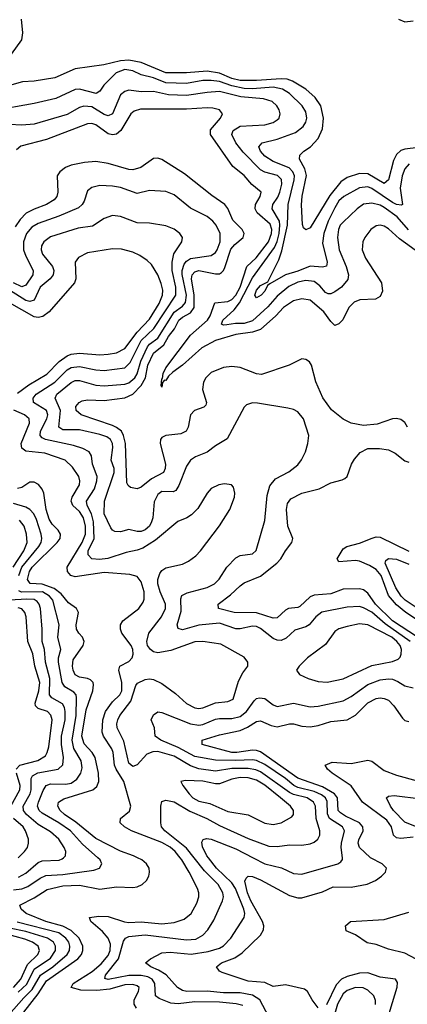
# Model space of a CAD drawing. Header units: inches. Extents: x 1308407 to 1441228, y 959628 to 1036311.
# Tile 462 of 656: x 1384240 to 1386122, y 989289 to 994068. Entities that reach past the tile are written whole.
import ezdxf

# ---------------------------------------------------------------- set-up
doc = ezdxf.new("R2010")
doc.units = ezdxf.units.IN
doc.header["$MEASUREMENT"] = 0
doc.layers.add('B3988', color=7, linetype='Continuous')
doc.layers.add('B3989', color=7, linetype='Continuous')

msp = doc.modelspace()

# ---------------------------------------------------------------- linework, layer by layer
at = {"layer": 'B3988', "color": 5}
for points, elevation in [([(1384210, 989844.9), (1384250, 989848.6), (1384280, 989860), (1384338.8, 989901.2), (1384366.9, 989913.1), (1384450, 989918.6), (1384600.7, 989939.3), (1384626.9, 989950), (1384639.2, 989970), (1384630.8, 989990), (1384619.6, 990000)], 2940), ([(1384234.4, 989905.6), (1384270, 989924.7), (1384330, 989977.5), (1384350, 989984.4), (1384431.9, 989988.1), (1384446, 989994), (1384452.2, 990000)], 2960), ([(1384260.7, 989250), (1384330, 989340.2), (1384370, 989402.4), (1384523, 989510), (1384539.6, 989530), (1384547.3, 989550), (1384546.5, 989570), (1384528.5, 989610), (1384490, 989647.3), (1384450, 989667.2), (1384366.7, 989690), (1384271.3, 989730), (1384247.5, 989750), (1384240.3, 989770), (1384310, 989805.5), (1384373.6, 989846.4), (1384450, 989864.4), (1384530, 989867.2), (1384630, 989847.5), (1384710, 989858.6), (1384790, 989855), (1384810, 989859.1), (1384834.5, 989870), (1384855.5, 989890), (1384867, 989910), (1384870.6, 989930), (1384868.2, 989950), (1384856.2, 989970), (1384833.2, 989990), (1384812.9, 990000)], 2920), ([(1384807.8, 989270), (1384796.4, 989290), (1384796.7, 989310), (1384816.9, 989350), (1384820.4, 989370), (1384810, 989379), (1384790, 989385.4), (1384750, 989383.4), (1384678, 989362), (1384615, 989355), (1384537.4, 989357.4), (1384489.8, 989370), (1384500.5, 989390), (1384591.6, 989448.4), (1384635.6, 989484.4), (1384670, 989525.5), (1384680.1, 989550), (1384680.9, 989580.9), (1384669.9, 989610), (1384642.2, 989642.2), (1384585, 989690), (1384579.6, 989710), (1384624, 989716), (1384670, 989714.1), (1384748.8, 989688.8), (1384770, 989686), (1384830, 989688.8), (1384930, 989679.5), (1384990, 989685.5), (1385038, 989702), (1385072.1, 989730), (1385100.4, 989779.6), (1385109.3, 989810), (1385109.9, 989830), (1385104, 989850), (1385062.7, 989930), (1385027.8, 989990), (1385019.8, 990000)], 2880), ([(1385322.8, 989282.8), (1385291.6, 989291.6), (1385210, 989299.7), (1385090, 989300.4), (1385010, 989290.4), (1384973.9, 989293.9), (1384916.6, 989316.6), (1384899.5, 989330), (1384897, 989390), (1384883.6, 989410), (1384862.1, 989422.1), (1384830, 989428.9), (1384770, 989428.2), (1384670, 989409), (1384653.8, 989413.8), (1384656.3, 989430), (1384720.6, 989510), (1384744.6, 989595.4), (1384753.8, 989610), (1384770, 989618.3), (1384850, 989625.5), (1385050, 989601.1), (1385095.5, 989604.5), (1385130, 989623.7), (1385153.6, 989650), (1385183.2, 989696.8), (1385225.4, 989790), (1385229.3, 989810), (1385226.7, 989830), (1385203.9, 989870), (1385136.7, 989936.7), (1385086.6, 990000)], 2860), ([(1385450, 989228), (1385405.8, 989310), (1385370, 989333.2), (1385310, 989344.5), (1385230, 989345), (1385150, 989352.9), (1385051.3, 989351.3), (1385030, 989355.2), (1385006.5, 989370), (1384951.7, 989431.7), (1384914.6, 989454.6), (1384876.8, 989470), (1384851.1, 989490), (1384876, 989510), (1384930, 989538.7), (1384970, 989541.3), (1385072.3, 989532.3), (1385155.4, 989544.6), (1385210, 989561.5), (1385230, 989573.1), (1385265, 989610), (1385329.8, 989710), (1385332.5, 989730), (1385328.1, 989750), (1385287.5, 989850), (1385270, 989877.8), (1385194.9, 989950), (1385156.4, 990000)], 2840), ([(1385690, 989271.6), (1385659.8, 989310), (1385637.4, 989350), (1385622.5, 989362.5), (1385530, 989382.9), (1385470, 989374.8), (1385430, 989394.1), (1385350, 989400.7), (1385223.2, 989443.2), (1385209.7, 989450), (1385196.3, 989470), (1385220.5, 989490), (1385285.1, 989514.9), (1385321, 989539), (1385410, 989623.5), (1385424.6, 989650), (1385424.9, 989670), (1385418.5, 989690), (1385362.7, 989790), (1385345.5, 989830), (1385333.6, 989886.4), (1385339.1, 989900.9), (1385349.6, 989910), (1385370, 989908.7), (1385410, 989892.1), (1385550, 989815.9), (1385590, 989805), (1385610, 989804.7), (1385710, 989834.1), (1385762, 989858), (1385850, 989856.8), (1385927.6, 989872.4), (1385966.9, 989890), (1385996.8, 989910), (1386016.8, 989930), (1386020.4, 989950), (1385999.8, 989970), (1385943, 990000)], 2820), ([(1385373.9, 990000), (1385430, 989970.9), (1385510.6, 989950.6), (1385570, 989923.5), (1385610, 989919.8), (1385784.5, 989970), (1385799.9, 989980.1), (1385808, 989992), (1385806.9, 990000)], 2840), ([(1386192.7, 989492.7), (1386110, 989537.3), (1386030, 989556.9), (1385970, 989579.4), (1385927.4, 989587.4), (1385870, 989626.3), (1385825.8, 989645.8), (1385822, 989670), (1385846.6, 989690), (1386010, 989699.4), (1386130, 989735.9)], 2780), ([(1384162.6, 989210), (1384259.5, 989320.5), (1384300.1, 989359.9), (1384341.4, 989430), (1384400.5, 989470), (1384469.9, 989530), (1384481.5, 989550), (1384484, 989570), (1384478.6, 989590), (1384464.8, 989610), (1384430, 989635.1), (1384227.7, 989687.7)], 2940), ([(1384232.6, 989347.4), (1384274.1, 989385.9), (1384310, 989459.8), (1384390, 989513.3), (1384413.3, 989550), (1384414, 989570), (1384404.5, 989590), (1384374.5, 989610), (1384270, 989641.7), (1384190, 989658.5)], 2960), ([(1384210, 989369.8), (1384245.8, 989410), (1384277.7, 989482.3), (1384327.8, 989530), (1384336.7, 989550), (1384330.4, 989570), (1384303.1, 989590), (1384264.8, 989604.8), (1384171.2, 989630)], 2980), ([(1386011.7, 989170), (1386072.3, 989372.3), (1386073.7, 989393.7), (1386065.4, 989410), (1385990, 989420.7), (1385930, 989441.3), (1385890, 989439.8), (1385830, 989423.8), (1385802.9, 989410), (1385776.4, 989383.6), (1385730, 989285.3)], 2820), ([(1385966.9, 989286.9), (1385967.5, 989307.5), (1385959.5, 989330), (1385930, 989357.5), (1385908, 989368), (1385870, 989370.3), (1385830, 989356.2), (1385810, 989338.8), (1385783.3, 989290), (1385760.9, 989210)], 2840)]:
    msp.add_lwpolyline(points, dxfattribs=dict(at, elevation=elevation))
at = {"layer": 'B3989', "color": 5}
for points, elevation in [([(1384200.2, 993899.8), (1384250.6, 993969.4), (1384256, 994004), (1384248.4, 994070)], 2720), ([(1386079.5, 994070), (1386110, 994057.6), (1386150, 994061.5)], 2720), ([(1386230, 993454.3), (1386110, 993439.9), (1386090, 993433.3), (1386070, 993412.8), (1386055.4, 993384.6), (1386030, 993289.8), (1386010, 993272.4), (1385930, 993319.5), (1385890, 993320.6), (1385830, 993302.3), (1385800, 993280), (1385745.1, 993214.9), (1385650, 993057.2), (1385630, 993048), (1385618, 993058), (1385613.6, 993073.6), (1385608.3, 993168.3), (1385611.8, 993211.8), (1385632.1, 993312.1), (1385624.5, 993344.5), (1385599.1, 993390), (1385599.4, 993410), (1385620.3, 993430), (1385652.1, 993450), (1385689.2, 993490.8), (1385710, 993538), (1385715.9, 993590), (1385701.9, 993650), (1385675.3, 993690), (1385629.7, 993729.7), (1385564.1, 993770), (1385538.4, 993778.4), (1385510, 993781.2), (1385390, 993772), (1385310, 993773.1), (1385270, 993781.7), (1385210, 993808.2), (1385150, 993817.7), (1385050, 993810), (1384950, 993809), (1384830, 993860.4), (1384770, 993871), (1384730, 993868.5), (1384648.8, 993848.8), (1384510, 993828.4), (1384410, 993784.9), (1384310, 993769.8), (1384253.4, 993766.6), (1384190, 993748.1)], 2720), ([(1386131.3, 993368.7), (1386110, 993343.4), (1386097.7, 993310), (1386086.9, 993250), (1386098.9, 993170), (1386093.4, 993166.6), (1386070, 993170.3), (1386050, 993180.2), (1385950, 993249), (1385930, 993256.2), (1385890, 993251.8), (1385813.7, 993210), (1385790, 993187.9), (1385770, 993155), (1385737.3, 993090), (1385717.3, 993030), (1385710, 992982.8), (1385733.3, 992890), (1385729.4, 992870.6), (1385710, 992865.9), (1385650, 992871.3), (1385590, 992846.6), (1385530.8, 992829.2), (1385453.9, 992786.1), (1385443.1, 992776.9), (1385430.1, 992750), (1385412.2, 992730), (1385390, 992718), (1385382, 992730), (1385390, 992755.3), (1385410, 992777.5), (1385444.6, 992795.4), (1385497.9, 992902.1), (1385513.6, 992946.4), (1385540.7, 993070), (1385542.9, 993170), (1385573.2, 993290), (1385573.7, 993310), (1385566.8, 993330), (1385548.1, 993348.1), (1385470, 993378.7), (1385430, 993406), (1385408.6, 993430), (1385401.4, 993450), (1385417.4, 993470), (1385490, 993488.5), (1385579.2, 993520.8), (1385616.1, 993550), (1385629.3, 993570), (1385634.8, 993590), (1385630, 993621.1), (1385612.2, 993650), (1385550, 993709.1), (1385516.5, 993730), (1385470, 993740.2), (1385370, 993731.3), (1385330, 993733.1), (1385270, 993746.5), (1385210, 993767.1), (1385170, 993773.1), (1385130, 993772), (1385050, 993758.1), (1384950, 993761.4), (1384890, 993785.8), (1384830, 993800.3), (1384790, 993819.4), (1384750, 993826.1), (1384708, 993810), (1384649.4, 993750.6), (1384630, 993720.3), (1384611.3, 993708.7), (1384530, 993731.1), (1384510, 993729.1), (1384414.9, 993685.1), (1384310, 993660.8), (1384110, 993624.6)], 2740), ([(1386128.4, 993048.4), (1386073.3, 993110), (1386010, 993155.5), (1385990, 993166.7), (1385950, 993176.6), (1385910, 993171.5), (1385878.5, 993150), (1385810, 993085.2), (1385796.2, 993070), (1385787.3, 993050), (1385782.9, 993010), (1385790.5, 992950), (1385825.9, 992870), (1385836.8, 992830), (1385833.6, 992806.4), (1385802.8, 992770), (1385770, 992746.1), (1385750, 992736.6), (1385737.8, 992737.8), (1385724.1, 992744.1), (1385696.5, 992776.5), (1385670, 992796.3), (1385630, 992802.3), (1385590, 992793.4), (1385546.9, 992773.1), (1385490, 992725.8), (1385445.4, 992674.6), (1385370, 992605.4), (1385330, 992593.3), (1385287.1, 992592.9), (1385245.9, 992585.9), (1385230, 992585.2), (1385219.7, 992590), (1385226.9, 992610), (1385280.9, 992659.1), (1385307.4, 992692.6), (1385370, 992815.5), (1385477.4, 992962.6), (1385489.7, 992990.3), (1385499.2, 993030), (1385503.6, 993070), (1385500.9, 993090), (1385465.8, 993150), (1385469.9, 993170), (1385494, 993206), (1385502.8, 993230), (1385512.1, 993270), (1385511.3, 993291.3), (1385491.4, 993311.4), (1385430, 993326.8), (1385410, 993339.4), (1385325.3, 993425.3), (1385289.9, 993470), (1385269.9, 993510), (1385277, 993530), (1385310, 993550.1), (1385430, 993557.1), (1385470, 993568.9), (1385490, 993581.5), (1385499.8, 993590), (1385504.8, 993610), (1385499.8, 993630), (1385488.2, 993650), (1385465.6, 993670), (1385423.9, 993683.9), (1385314, 993694), (1385210, 993718.7), (1385150, 993715), (1385050, 993699.5), (1384963.2, 993703.2), (1384890, 993719.2), (1384830, 993718.2), (1384770, 993725.3), (1384750, 993719.2), (1384730, 993703.7), (1384690, 993610.7), (1384670, 993600.7), (1384650, 993607.8), (1384590, 993644.9), (1384551.9, 993648.1), (1384530, 993641.9), (1384470, 993607.4), (1384310, 993560.9), (1384250, 993554.9), (1384190, 993558.4)], 2760), ([(1386190, 992927.9), (1386084.4, 993004.4), (1386030, 993052.9), (1386010, 993065), (1385990.2, 993069.8), (1385970, 993067), (1385944.7, 993050), (1385915.6, 993010), (1385906, 992990), (1385902.1, 992950), (1385918.8, 992910), (1385997, 992790), (1386001.5, 992750), (1385990, 992724.5), (1385968.1, 992711.9), (1385891.3, 992708.7), (1385863.2, 992696.8), (1385838.2, 992670), (1385809, 992611), (1385790, 992590.9), (1385770, 992583.1), (1385750, 992602.7), (1385716.2, 992650), (1385650, 992705.5), (1385610, 992712.7), (1385570, 992702.5), (1385520.4, 992670), (1385483.9, 992630), (1385410, 992563.4), (1385369.8, 992550.2), (1385290, 992540.2), (1385190, 992510.9), (1385125.1, 992474.9), (1385030.1, 992390), (1384983.1, 992356.9), (1384962.7, 992337.3), (1384950, 992316.8), (1384942.4, 992317.6), (1384933.6, 992306.4), (1384930, 992284.8), (1384926.5, 992290), (1384930, 992324), (1384934.2, 992325.8), (1384937.5, 992350), (1384950, 992378.1), (1385070, 992535.9), (1385151.6, 992610), (1385164.4, 992630), (1385187.4, 992692.6), (1385250, 992699.7), (1385270, 992709.5), (1385289.4, 992730.6), (1385311.1, 992770), (1385342.6, 992870), (1385388.2, 992911.8), (1385448.3, 992990), (1385462.5, 993030), (1385463.9, 993050), (1385455.8, 993075.8), (1385393.5, 993130), (1385383.1, 993150), (1385384.8, 993170), (1385408.1, 993210), (1385412.1, 993230), (1385367.9, 993267.9), (1385330, 993311.2), (1385274.7, 993354.7), (1385165.8, 993510), (1385166.6, 993533.4), (1385215.8, 993590), (1385225.1, 993610), (1385209.6, 993630), (1385178.6, 993638.6), (1385150, 993640.4), (1385050, 993633.1), (1384826.6, 993633.4), (1384796.5, 993623.5), (1384779.5, 993610), (1384731, 993530), (1384710, 993511.8), (1384690, 993508.6), (1384670, 993514.1), (1384610, 993557.1), (1384590, 993563.2), (1384570, 993562.1), (1384370, 993486.5), (1384245.5, 993454.5), (1384223.9, 993436.1)], 2780), ([(1386122.6, 992090), (1386110, 992112), (1386090, 992126.6), (1386070, 992132), (1386050, 992129.6), (1385976.2, 992103.8), (1385910, 992098.6), (1385850, 992109.2), (1385810, 992127.9), (1385754.1, 992174.1), (1385712.1, 992232.1), (1385677.5, 992310), (1385656.2, 992390), (1385646.4, 992406.4), (1385630, 992419.1), (1385610, 992421), (1385548.8, 992391.2), (1385414.2, 992345.8), (1385390, 992348.7), (1385310, 992380.2), (1385270, 992384.7), (1385230, 992379.4), (1385170, 992355.3), (1385143.5, 992330), (1385132.5, 992307.5), (1385127.7, 992272.3), (1385146.4, 992210), (1385143.6, 992196.4), (1385133.4, 992186.6), (1385089, 992170), (1385070.2, 992150), (1385058.8, 992090), (1385049, 992071), (1385022.4, 992057.6), (1384950, 992049), (1384930, 992039.8), (1384923.2, 992030), (1384922.4, 992010), (1384947.3, 991910), (1384947, 991890), (1384938.1, 991870), (1384880.4, 991839.6), (1384830, 991798), (1384809.8, 991789.8), (1384777.7, 991797.7), (1384766.7, 991806.7), (1384760.3, 991820.3), (1384753.1, 992010), (1384744.4, 992050), (1384733.8, 992070), (1384710, 992089), (1384690, 992097.9), (1384539.2, 992150), (1384514.2, 992170), (1384513.3, 992190), (1384528.3, 992210), (1384543, 992217), (1384570, 992222.1), (1384650, 992218.8), (1384750, 992231.7), (1384790, 992250.7), (1384830, 992291.5), (1384850.4, 992329.6), (1384862.1, 992390), (1384890, 992448.5), (1384940.7, 992490), (1384962.1, 992530), (1384992.1, 992567.9), (1385013.1, 992610), (1385030, 992624), (1385070, 992644.1), (1385087.2, 992670), (1385087.8, 992730), (1385073.5, 992810), (1385077.5, 992830), (1385090, 992844.4), (1385110, 992850.1), (1385190, 992834.9), (1385210, 992834.6), (1385219.3, 992840.7), (1385229.9, 992850.1), (1385235.9, 992864.1), (1385265.9, 992954.1), (1385284.3, 992975.7), (1385325.3, 993010), (1385329.9, 993030), (1385319.6, 993050), (1385274.6, 993094.6), (1385250.5, 993150.5), (1385236.6, 993170), (1385173.6, 993213.6), (1385039.8, 993319.8), (1384930, 993389.8), (1384910, 993395.3), (1384890, 993393.5), (1384827.7, 993350), (1384790, 993338.2), (1384770, 993340.2), (1384670, 993369.4), (1384610, 993378.8), (1384554.6, 993374.6), (1384490, 993361.9), (1384462.4, 993350), (1384434.4, 993330), (1384421.8, 993310), (1384424.8, 993230), (1384420.5, 993210), (1384407.1, 993192.9), (1384370.2, 993170), (1384310, 993148.7), (1384271.7, 993128.3), (1384241.7, 993098.3), (1384218.1, 993061.9)], 2820), ([(1386135.8, 991050), (1386015.1, 991135.1), (1385950, 991191.9), (1385910, 991213.7), (1385890, 991219.1), (1385830, 991216.6), (1385707.6, 991192.4), (1385677.7, 991170), (1385645.2, 991130), (1385630, 991120.8), (1385575.2, 991104.8), (1385534, 991066), (1385510, 991054.9), (1385490, 991055.5), (1385470, 991064.5), (1385410, 991112.3), (1385390, 991121.6), (1385370, 991124.5), (1385310, 991111.7), (1385290, 991111.6), (1385210, 991138.1), (1385110, 991128.4), (1385030, 991106.9), (1385010, 991113), (1385004.3, 991130), (1385023.4, 991196.6), (1385023, 991257), (1385027.1, 991272.9), (1385053.8, 991286.2), (1385150, 991311.9), (1385186.4, 991330), (1385208.5, 991351.5), (1385245.4, 991410), (1385290, 991455.2), (1385310, 991466.2), (1385370, 991475.6), (1385388, 991492), (1385430, 991637.3), (1385441.1, 991758.9), (1385454.5, 991805.5), (1385481.3, 991838.7), (1385547.1, 991872.9), (1385590, 991906.9), (1385608.6, 991931.4), (1385627.8, 991970), (1385639.3, 992010), (1385644.2, 992050), (1385617.2, 992130), (1385590, 992164), (1385570, 992175.8), (1385542.2, 992182.2), (1385393.9, 992206.1), (1385370, 992207.3), (1385341.6, 992198.4), (1385330, 992187), (1385247.2, 992032.8), (1385190, 991999.8), (1385151.1, 991968.9), (1385094.2, 991945.8), (1385070.1, 991929.9), (1385050, 991901.1), (1385013.5, 991806.5), (1384997.9, 991782.1), (1384984.6, 991775.4), (1384930, 991777.3), (1384910, 991762.6), (1384892.6, 991727.4), (1384886.1, 991650), (1384880.5, 991630), (1384870, 991609.9), (1384850, 991591.9), (1384830, 991584.1), (1384810, 991583.7), (1384770, 991592.8), (1384730, 991582.5), (1384702.8, 991582.8), (1384690, 991589.8), (1384681.9, 991601.9), (1384650, 991669.6), (1384652, 991730), (1384699.1, 991870), (1384698.2, 991890), (1384683.5, 991930), (1384691.6, 991991.6), (1384690.7, 992010), (1384680.7, 992030), (1384663.2, 992043.2), (1384630, 992054.4), (1384530, 992077), (1384450, 992076.2), (1384430.6, 992090), (1384438.2, 992170), (1384412, 992230), (1384420.1, 992250), (1384490, 992306.8), (1384510, 992315.8), (1384530, 992316.5), (1384610, 992293), (1384650, 992290.4), (1384750, 992299.1), (1384770, 992305.1), (1384799.2, 992330), (1384810.7, 992349.3), (1384828.7, 992410), (1384859.9, 992480.1), (1384870, 992493.1), (1384910, 992521.6), (1384990, 992648.4), (1385030, 992676.8), (1385044.4, 992695.6), (1385049.5, 992730.5), (1385029.3, 992830.7), (1385029.4, 992850.6), (1385039.4, 992880.6), (1385050, 992895.4), (1385070, 992907.9), (1385170, 992923.6), (1385190, 992937.3), (1385198.9, 992950), (1385213.4, 992990), (1385213.4, 993030), (1385194, 993070), (1385177.7, 993090), (1385150, 993112.7), (1385070, 993152.6), (1384990, 993217.3), (1384950, 993234.1), (1384870, 993238.6), (1384810, 993224.7), (1384730, 993252.5), (1384690, 993260.2), (1384630, 993262.4), (1384590, 993253.7), (1384570, 993236.9), (1384553.6, 993186.4), (1384543.2, 993170), (1384525.6, 993154.4), (1384430, 993113.7), (1384330, 993079.2), (1384299.7, 993060.3), (1384273.9, 993030), (1384259, 992990), (1384259.4, 992950), (1384270, 992919.8), (1384306, 992850), (1384303.6, 992830), (1384270, 992778.6), (1384250, 992771.4), (1384210, 992790)], 2840), ([(1385086.6, 990000), (1385050, 990046.4), (1384945.4, 990130), (1384929, 990150), (1384924.6, 990170), (1384924.6, 990250), (1384930, 990272.7), (1384950, 990280.2), (1384990, 990271.1), (1385066.2, 990226.2), (1385148.6, 990190), (1385210, 990156.6), (1385350, 990093), (1385450, 990055.9), (1385490, 990053.9), (1385550, 990062.3), (1385610, 990061.5), (1385650, 990067.3), (1385670, 990075.9), (1385687.4, 990090), (1385697, 990110), (1385696.5, 990130), (1385679, 990190), (1385675.6, 990250), (1385665.9, 990270), (1385635.9, 990290), (1385570, 990306.4), (1385550, 990316), (1385410, 990417.6), (1385386.7, 990426.7), (1385350, 990432.5), (1385270, 990432.9), (1385190, 990419.8), (1385110, 990431.8), (1385070, 990445.4), (1384990, 990492.6), (1384910, 990515.4), (1384885.9, 990514.1), (1384857.6, 990502.4), (1384810, 990451.4), (1384790, 990442.3), (1384770, 990458.9), (1384745.8, 990565.8), (1384713.2, 990630), (1384711.8, 990650), (1384716.5, 990670), (1384726.7, 990690), (1384780.2, 990759.8), (1384803.3, 990836.7), (1384812.6, 990847.4), (1384850, 990864.8), (1384870, 990868.7), (1384890, 990865.1), (1384930, 990845.4), (1384996.4, 990796.4), (1385050, 990748.9), (1385090, 990727.8), (1385110, 990724.2), (1385130, 990727.4), (1385190, 990752.2), (1385250, 990758.2), (1385276.2, 990770), (1385302.9, 990857.1), (1385323.3, 990896.7), (1385348, 990930), (1385348, 990950), (1385330, 990973.7), (1385216, 991036), (1385130, 991050.3), (1385090, 991047.8), (1384974, 991006), (1384910, 990995.2), (1384890, 991000.1), (1384875.4, 991010), (1384861.2, 991030), (1384857.4, 991050), (1384867.2, 991090), (1384928.8, 991170), (1384947.5, 991210), (1384947.6, 991230), (1384922.2, 991290), (1384911.5, 991330), (1384910.8, 991350), (1384920.5, 991379.5), (1384930, 991394.1), (1384950, 991407.6), (1385030, 991425.6), (1385060, 991440), (1385094.6, 991465.4), (1385117.7, 991490), (1385210, 991610.5), (1385259.7, 991690), (1385283.5, 991750), (1385284.7, 991770), (1385278, 991798), (1385268.7, 991810), (1385234.7, 991814.7), (1385206.8, 991810), (1385170, 991791.5), (1385150, 991769.6), (1385105.1, 991694.9), (1385075, 991665), (1385050.8, 991649.2), (1385007.6, 991632.4), (1384899.4, 991540.6), (1384837.3, 991502.7), (1384810, 991492.5), (1384757.8, 991482.2), (1384668.2, 991451.8), (1384627.2, 991447.2), (1384591.1, 991451.1), (1384572.5, 991470), (1384573.1, 991490), (1384602.2, 991550), (1384599, 991630), (1384588.5, 991668.5), (1384567.7, 991710), (1384565, 991730), (1384603.1, 991790), (1384615.1, 991830), (1384616.2, 991850), (1384594.3, 991910), (1384589.2, 991950), (1384578, 991970), (1384546.4, 991986.4), (1384501.6, 992001.6), (1384366, 992030), (1384350, 992038), (1384339, 992050), (1384340.6, 992070), (1384371.2, 992130), (1384376.1, 992150), (1384370, 992170.8), (1384307.2, 992210), (1384304.9, 992230), (1384320.7, 992250), (1384410, 992308.5), (1384470, 992368.9), (1384490, 992380.1), (1384530, 992383.9), (1384610, 992367.4), (1384650, 992364.8), (1384750, 992378.3), (1384776.6, 992403.4), (1384830, 992510.1), (1384891.4, 992568.6), (1384998.4, 992730), (1384998.5, 992770), (1384980.4, 992850), (1384980.4, 992890), (1384988.5, 992931.5), (1385027.8, 992990), (1385029.8, 993010), (1385017.3, 993030), (1384990, 993051.7), (1384950, 993066.3), (1384870, 993080.2), (1384810, 993082.3), (1384730, 993113.2), (1384690, 993117.3), (1384650, 993102), (1384594.2, 993065.8), (1384524.7, 993055.3), (1384390, 993013.5), (1384357.1, 992990), (1384345.6, 992970), (1384343.9, 992950), (1384350.1, 992930), (1384398.9, 992870), (1384406.1, 992850), (1384402.6, 992830), (1384387.4, 992810), (1384340.1, 992770), (1384310, 992706.5), (1384290, 992700.3), (1384270, 992705.3), (1384190, 992754.9)], 2860), ([(1384230, 992254.3), (1384284.7, 992295.3), (1384372.6, 992347.4), (1384431.6, 992408.4), (1384470, 992435.9), (1384490, 992443.7), (1384530, 992449), (1384630, 992441.1), (1384670, 992443.5), (1384710, 992450.1), (1384750, 992471), (1384809.8, 992550.2), (1384870, 992613.8), (1384917.9, 992690), (1384934.2, 992730), (1384935.3, 992755.3), (1384927.8, 992787.8), (1384910, 992829.8), (1384879.5, 992879.5), (1384859.6, 992899.6), (1384823.3, 992923.3), (1384790, 992938.5), (1384734.6, 992954.6), (1384690, 992955), (1384570, 992936), (1384526.4, 992913.6), (1384508.9, 992891.1), (1384513.3, 992810), (1384506.6, 992790), (1384383.5, 992650), (1384353, 992627), (1384330, 992622.5), (1384310, 992625.8), (1384190, 992693.8)], 2880), ([(1385019.8, 990000), (1384995.7, 990030), (1384970, 990050.8), (1384930, 990073.7), (1384782.3, 990130), (1384749, 990150), (1384728.2, 990170), (1384729.8, 990190), (1384773.5, 990226.5), (1384780.5, 990250), (1384746.5, 990370), (1384708.4, 990430), (1384700.3, 990450), (1384694.1, 990510), (1384687.9, 990527.9), (1384646.8, 990590), (1384641, 990610), (1384644.1, 990670), (1384656.8, 990710), (1384690, 990757), (1384725.7, 990790), (1384735.5, 990810), (1384735.7, 990850), (1384721.2, 990910), (1384726.4, 990930), (1384770, 990952.5), (1384786.1, 990970), (1384791.7, 990988.3), (1384789.6, 991010), (1384780.8, 991030), (1384736.4, 991090), (1384729, 991110), (1384729.4, 991130), (1384740.2, 991150), (1384817.8, 991210), (1384840.2, 991239.8), (1384845, 991255), (1384844, 991290), (1384830, 991339.7), (1384810, 991365.3), (1384775.1, 991375.1), (1384650, 991383.7), (1384510, 991363), (1384488.7, 991370), (1384471.5, 991390), (1384471, 991410), (1384542.9, 991530), (1384559.4, 991570), (1384560, 991610), (1384550.4, 991650), (1384530, 991680.3), (1384498.7, 991710), (1384489.9, 991730), (1384494.4, 991750), (1384530.4, 991810), (1384532.8, 991830), (1384527.3, 991850), (1384496.5, 991896.5), (1384460.4, 991930), (1384362.9, 991962.9), (1384270, 991973.4), (1384250, 991987.9), (1384247.9, 992010), (1384287.5, 992110), (1384286.2, 992130), (1384263.7, 992150), (1384212.4, 992172.4)], 2880), ([(1386171.7, 991070), (1386050, 991150.6), (1385968, 991230), (1385930, 991283.6), (1385910, 991300.4), (1385890, 991305.1), (1385810, 991303.2), (1385750, 991280.8), (1385670, 991274.9), (1385650, 991266.5), (1385600.7, 991219.3), (1385590, 991214.2), (1385545.4, 991210), (1385530, 991202.1), (1385490, 991164.6), (1385470, 991163.2), (1385390, 991188.3), (1385282, 991190), (1385205.6, 991210), (1385203.5, 991230), (1385263.8, 991276.2), (1385310, 991319.8), (1385330, 991333.5), (1385410, 991367.1), (1385488.6, 991430), (1385508.2, 991450), (1385530.7, 991489.3), (1385561.8, 991530), (1385565.5, 991550), (1385542.3, 991610), (1385534.9, 991690), (1385540.2, 991719.8), (1385557.2, 991742.8), (1385610, 991770.1), (1385694, 991790), (1385750, 991819.3), (1385806.5, 991833.5), (1385819.3, 991840.7), (1385830, 991850.7), (1385850.8, 991910), (1385865.4, 991934.6), (1385893.7, 991966.3), (1385930, 991986), (1385987.1, 991987.1), (1386030, 991979.6), (1386063.4, 991963.4), (1386110, 991926.4), (1386130, 991920.7)], 2820), ([(1384812.9, 990000), (1384792.7, 990010), (1384730, 990032.2), (1384610, 990094.1), (1384512.5, 990172.5), (1384456.9, 990210), (1384436, 990230), (1384425.9, 990250), (1384429.1, 990270), (1384454.5, 990285.5), (1384595.5, 990330), (1384614.3, 990345.7), (1384624.3, 990370), (1384622.4, 990410), (1384606, 990486), (1384591.2, 990510), (1384553.3, 990553.3), (1384541.8, 990590), (1384562.5, 990717.5), (1384595.3, 990810), (1384598.5, 990838.5), (1384596.6, 990850), (1384583.3, 990863.3), (1384570, 990870.3), (1384530, 990875.9), (1384510, 990887.2), (1384500.1, 990910), (1384495.9, 990930), (1384500.2, 990959.8), (1384548.7, 991030), (1384552.8, 991050), (1384544.9, 991070), (1384526.5, 991090), (1384516.2, 991110), (1384515.1, 991130), (1384525.7, 991190), (1384516.4, 991210), (1384477.5, 991237.5), (1384441.7, 991281.7), (1384407, 991307), (1384350, 991327.2), (1384290.7, 991330.7), (1384277.6, 991350), (1384288.1, 991390), (1384301.2, 991410), (1384421.8, 991530), (1384436.7, 991550), (1384437.8, 991570), (1384427.6, 991590), (1384398.6, 991618.6), (1384383.1, 991643.1), (1384369, 991690), (1384357, 991770), (1384349.1, 991789.1), (1384331.4, 991811.4), (1384310, 991823.4), (1384290, 991823.4), (1384250, 991796.4), (1384230, 991792.2)], 2920), ([(1384235.2, 991370), (1384250, 991410), (1384333.4, 991510), (1384344.5, 991530), (1384347.7, 991550), (1384344.5, 991570), (1384321.2, 991641.2), (1384308.9, 991668.9), (1384290, 991690.4), (1384270, 991701.7), (1384210, 991719.9)], 2940), ([(1384208.6, 991410), (1384259.7, 991490), (1384276.8, 991530), (1384273.3, 991570), (1384261.9, 991610), (1384238.7, 991638.7)], 2960), ([(1386256.5, 991096.5), (1386114.2, 991190), (1386070, 991228.1), (1386030, 991272.6), (1385995.4, 991370), (1385970, 991399), (1385939.1, 991419.1), (1385890, 991439.6), (1385870, 991442.1), (1385790, 991436.3), (1385781.4, 991450), (1385810, 991499.6), (1385828.9, 991511.1), (1385890, 991526.1), (1385950.8, 991550.8), (1385970, 991556.8), (1385990, 991556.6), (1386130, 991487.7)], 2780), ([(1386194.4, 991194.4), (1386111.7, 991250), (1386091.5, 991270), (1386067, 991310), (1386014, 991430), (1386017.4, 991442.6), (1386030, 991452.5), (1386070, 991449.7), (1386130, 991424.5)], 2760), ([(1384619.6, 990000), (1384545.6, 990065.6), (1384486.5, 990130), (1384430.4, 990170), (1384350, 990216), (1384335.1, 990230), (1384327.4, 990250), (1384331, 990270), (1384353.7, 990326.3), (1384369.1, 990350.9), (1384390, 990358.5), (1384463.5, 990356.5), (1384490, 990362.6), (1384518.2, 990381.8), (1384537.5, 990410), (1384543.1, 990436.9), (1384538.2, 990470), (1384503.6, 990530), (1384494.2, 990570), (1384513.7, 990690), (1384516.7, 990776.7), (1384514.2, 990790), (1384503.5, 990803.5), (1384458.8, 990830), (1384445.9, 990850), (1384428.3, 990950), (1384429.3, 990970), (1384440.6, 991010), (1384424.8, 991070), (1384432.5, 991130), (1384400.6, 991250), (1384384.5, 991270), (1384350.1, 991290.1), (1384249.5, 991289.5), (1384235.5, 991295.5)], 2940), ([(1384452.2, 990000), (1384462.4, 990010), (1384463.7, 990030), (1384455.9, 990050), (1384430.4, 990090), (1384390, 990125.6), (1384330, 990160.5), (1384273.3, 990210), (1384258.2, 990230), (1384257.1, 990250), (1384291.1, 990310), (1384296.3, 990330), (1384295.6, 990384.4), (1384302.6, 990397.4), (1384328.5, 990411.5), (1384427.1, 990430), (1384449, 990451), (1384452.9, 990487.1), (1384443.8, 990550), (1384443.5, 990590), (1384460.5, 990670), (1384461.4, 990710), (1384457.3, 990730), (1384447.6, 990747.6), (1384395.8, 990775.8), (1384385, 990790), (1384387.2, 990870), (1384365.8, 990950), (1384360.6, 991010), (1384348.5, 991050), (1384349.5, 991110), (1384340.7, 991210), (1384334.9, 991230), (1384324.2, 991244.2), (1384310, 991252.6), (1384275.5, 991255.5), (1384190, 991250)], 2960), ([(1384223.5, 990430), (1384240.2, 990450), (1384328, 990472), (1384365, 990495), (1384374.3, 990510), (1384381.9, 990538.1), (1384398.5, 990670), (1384392.1, 990692.1), (1384375.3, 990710), (1384330, 990724.6), (1384317.6, 990737.6), (1384314.6, 990750), (1384333.8, 990810), (1384337.8, 990850), (1384313.2, 990930), (1384303.8, 990990), (1384279.9, 991050), (1384271, 991170), (1384265.4, 991190), (1384250, 991208.3), (1384233.3, 991213.3)], 2980), ([(1385806.9, 990000), (1385800.6, 990050), (1385802.3, 990070), (1385816.9, 990130), (1385806.9, 990150), (1385744.8, 990190), (1385733.8, 990213.8), (1385732.7, 990272.7), (1385725.3, 990290), (1385705.9, 990305.9), (1385670, 990320.8), (1385590, 990341.2), (1385570.8, 990350), (1385530, 990385.1), (1385430, 990453), (1385390, 990472.1), (1385370, 990475.4), (1385290, 990471.2), (1385190, 990473.1), (1385090, 990490.8), (1385010, 990535.2), (1384925, 990570), (1384897.6, 990590), (1384894, 990630), (1384878.5, 990670), (1384890, 990694), (1384910, 990707.4), (1384930, 990704.9), (1385069.7, 990649.7), (1385110, 990643.4), (1385130, 990645.9), (1385190, 990672.4), (1385210, 990676.5), (1385270, 990676.1), (1385310, 990686.3), (1385340.9, 990710), (1385377.9, 990762.1), (1385390, 990773.1), (1385403.7, 990776.3), (1385430, 990772.4), (1385470, 990742.4), (1385490, 990733.8), (1385570, 990749.6), (1385650, 990733), (1385690, 990735.1), (1385810, 990761.9), (1385850, 990783.1), (1385930, 990841.3), (1385990, 990863), (1386030, 990868.8), (1386050, 990866.6), (1386076, 990856), (1386110, 990833.9), (1386150, 990824.6)], 2840), ([(1385943, 990000), (1385941, 990001), (1385889.7, 990049.7), (1385883.4, 990070), (1385886.1, 990086.1), (1385907.3, 990130), (1385906.7, 990150), (1385889.3, 990170), (1385821.4, 990201.4), (1385797.3, 990217.3), (1385787.1, 990230), (1385783.6, 990290), (1385768, 990310), (1385710, 990343.9), (1385590, 990385.7), (1385410, 990513.3), (1385390, 990521.1), (1385370, 990522.7), (1385294, 990510), (1385269.8, 990510), (1385126, 990550), (1385125.6, 990570), (1385210, 990595.9), (1385310, 990617.4), (1385346.4, 990633.6), (1385390, 990660.5), (1385410, 990665.1), (1385461.6, 990641.6), (1385490, 990636), (1385550, 990650.1), (1385570, 990650.5), (1385610, 990638.9), (1385650, 990635.2), (1385690, 990642.5), (1385750, 990661.6), (1385830, 990669.6), (1385870, 990691.3), (1385930, 990752.5), (1385970, 990772.5), (1385990, 990775.7), (1386010, 990773.5), (1386030, 990764.2), (1386056.7, 990736.7), (1386097.9, 990677.9), (1386110, 990666.5), (1386130, 990661.3)], 2820), ([(1386150, 990099.3), (1386090, 990092.7), (1386070, 990096.1), (1386054.6, 990110), (1386045.1, 990150), (1386022.6, 990182.6), (1385904.2, 990270), (1385848.7, 990348.7), (1385757.2, 990410), (1385734, 990430), (1385723.6, 990450), (1385756.9, 990463.1), (1385850, 990457.5), (1385930, 990473.7), (1385950, 990468), (1386010, 990424), (1386070, 990400.1), (1386170, 990372.6)], 2780), ([(1384196.6, 990250), (1384241.5, 990330), (1384242.3, 990350), (1384224.1, 990410)], 2980), ([(1386170, 990147.7), (1386110, 990172.8), (1386054.9, 990230), (1386039.8, 990250), (1386020.7, 990290), (1386030, 990299.3), (1386057.6, 990302.4), (1386190, 990285.9)], 2760), ([(1384232.1, 990000), (1384263.4, 990030), (1384277.4, 990050), (1384283.2, 990070), (1384282.2, 990090), (1384269, 990130), (1384256.4, 990150), (1384209.9, 990190)], 2980), ([(1385156.4, 990000), (1385148.7, 990010), (1385127.3, 990052.7), (1385124.4, 990075.6), (1385131, 990089), (1385146.6, 990093.4), (1385170, 990090.7), (1385290, 990043.5), (1385373.9, 990000)], 2840)]:
    msp.add_lwpolyline(points, dxfattribs=dict(at, elevation=elevation))
for points, elevation in [([(1385890, 991134.6), (1385830, 991123.1), (1385790, 991111.1), (1385770, 991098.2), (1385724.5, 991035.5), (1385638, 990970), (1385597.1, 990930), (1385584, 990910), (1385598.8, 990890), (1385640.5, 990870), (1385690, 990856), (1385732.8, 990852.8), (1385810, 990867.7), (1385950, 990933), (1386050, 990953.1), (1386077, 990963), (1386087.1, 990972.9), (1386092.6, 990987.4), (1386093.2, 991010), (1386086.7, 991030), (1386071.3, 991050), (1386046.2, 991070), (1385930, 991131.2)], 2860), ([(1385310, 990389.3), (1385270, 990380.7), (1385210, 990358.4), (1385190, 990358.1), (1385128.6, 990371.4), (1385045.8, 990374.2), (1385022.8, 990370), (1385032.2, 990350), (1385062.3, 990310), (1385081.3, 990290), (1385110, 990275.1), (1385162.9, 990262.9), (1385250, 990225), (1385350, 990207.7), (1385430, 990167.7), (1385470, 990161.1), (1385510, 990169.4), (1385560.7, 990199.3), (1385569.7, 990210), (1385568.7, 990230), (1385554.2, 990250), (1385506.3, 990290), (1385430, 990352), (1385390, 990377.1), (1385350, 990388.3)], 2880)]:
    msp.add_lwpolyline(points, close=True, dxfattribs=dict(at, elevation=elevation))

doc.saveas('drawing.dxf')
